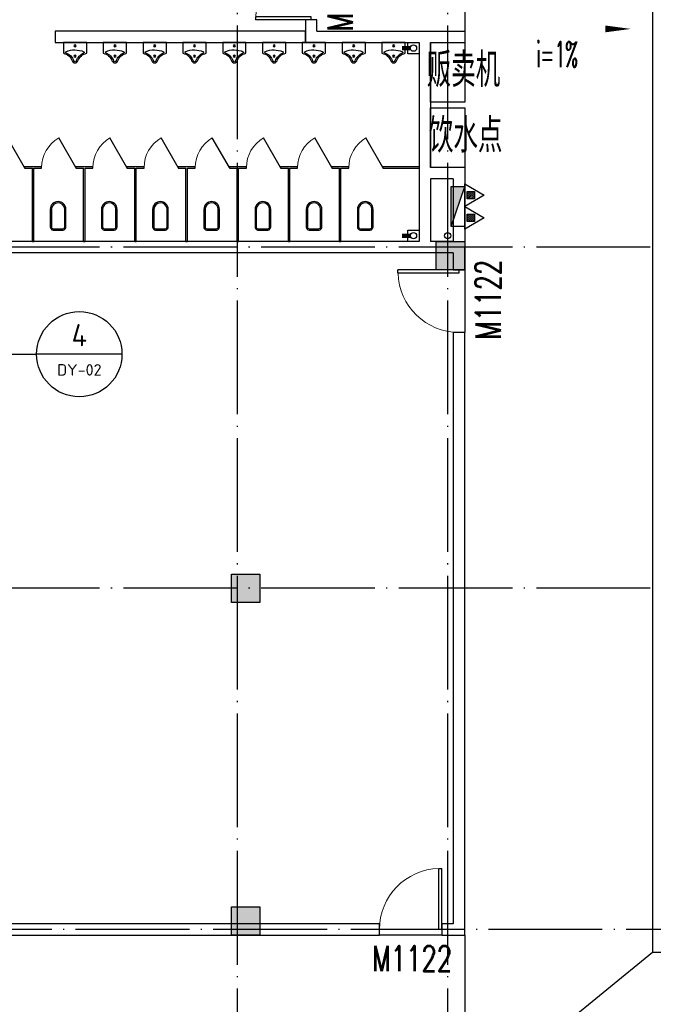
# Model space of a CAD drawing. Extents: x 1779708 to 7299578, y -1121471 to 88434.
# Tile 438 of 656: x 4710794 to 4721933, y -962260 to -944943. Entities that reach past the tile are written whole.
import ezdxf
from ezdxf.enums import TextEntityAlignment as Align

# ---------------------------------------------------------------- set-up
doc = ezdxf.new("R2010")
doc.units = 0
doc.header["$LTSCALE"] = 1000
doc.header["$MEASUREMENT"] = 0
doc.linetypes.add('DASH', pattern=[0.35, 0.25, -0.1])
doc.linetypes.add('DOTE', pattern=[2.42, 2, -0.2, 0.02, -0.2])
doc.layers.get('0').update_dxf_attribs({"linetype": 'CONTINUOUS'})
for name, color, linetype in [('11111111111111111111111111111', 50, 'DASH'), ('a-dims', 7, 'CONTINUOUS'), ('DIM_IDEN', 3, 'CONTINUOUS'), ('DIM_SYMB', 3, 'CONTINUOUS'), ('DIM_污水', 3, 'CONTINUOUS'), ('DOTE', 1, 'DOTE'), ('EQUIP_灭火器', 7, 'CONTINUOUS'), ('LATRINE', 6, 'CONTINUOUS'), ('LVTRY', 6, 'CONTINUOUS'), ('P_PS_DIM', 1, 'CONTINUOUS'), ('PIPE-污水', 2, 'CONTINUOUS'), ('PUB_TEXT', 7, 'CONTINUOUS'), ('SPACE', 7, 'CONTINUOUS'), ('WALL', 255, 'CONTINUOUS'), ('WINDOW', 2, 'CONTINUOUS'), ('WINDOW_TEXT', 7, 'CONTINUOUS'), ('修改', 6, 'CONTINUOUS'), ('墙柱', 2, 'CONTINUOUS'), ('室外构件', 4, 'CONTINUOUS')]:
    doc.layers.add(name, color=color, linetype=linetype)
doc.styles.add('_TCH_DIM', font='SIMPLEX.shx', dxfattribs={"width": 0.7, "bigfont": 'GBCBIG.shx'})
doc.styles.add('_TCH_SPACE', font='SIMPLEX', dxfattribs={"height": 5, "bigfont": 'GBCBIG'})
doc.styles.add('_TCH_WINDOW', font='SIMPLEX', dxfattribs={"height": 3.5, "bigfont": 'GBCBIG'})
doc.styles.get("Standard").update_dxf_attribs({"font": 'GBENOR', "bigfont": 'GBCBIG'})

# ---------------------------------------------------------------- blocks, each defined once
blk = doc.blocks.new('A$C159220C3')
at = {"layer": 'DOTE'}
for p, q in [((22300, 149200), (22300, 7200)), ((26000, 149200), (26000, 7200)), ((34400, 121100), (7200, 121100)), ((34400, 115100), (7200, 115100)), ((86800, 109100), (7200, 109100))]:
    blk.add_line(p, q, dxfattribs=at)
blk = doc.blocks.new('A$C606A0922')
at = {"layer": '墙柱'}
h = blk.add_hatch(color=256, dxfattribs=at)
h.paths.add_polyline_path([(24950, 87000), (25450, 87000), (25450, 87500), (24950, 87500)])
h.paths.add_polyline_path([(66900, 125200), (67500, 125200), (67500, 124600), (66900, 124600)])
h.paths.add_polyline_path([(16600, 125200), (17100, 125200), (17100, 124700), (16600, 124700)])
h.paths.add_polyline_path([(27130, 122900), (27130, 122600), (26430, 122600), (26430, 122900)])
h.paths.add_polyline_path([(54500, 138000), (55000, 138000), (55000, 137500), (54500, 137500)])
h.paths.add_polyline_path([(16600, 87000), (17100, 87000), (17100, 87500), (16600, 87500)])
h.paths.add_polyline_path([(42000, 96300), (42500, 96300), (42500, 96800), (42000, 96800)])
h.paths.add_polyline_path([(58500, 105100), (59000, 105100), (59000, 105600), (58500, 105600)])
h.paths.add_polyline_path([(13000, 93250), (13500, 93250), (13500, 93750), (13000, 93750)])
h.paths.add_polyline_path([(66700, 100900), (67200, 100900), (67200, 101400), (66700, 101400)])
h.paths.add_polyline_path([(20700, 118600), (21200, 118600), (21200, 118100), (20700, 118100)])
h.paths.add_polyline_path([(20700, 112000), (21200, 112000), (21200, 111500), (20700, 111500)])
h.paths.add_polyline_path([(13000, 106150), (13500, 106150), (13500, 105650), (13000, 105650)])
h.paths.add_polyline_path([(20700, 99800), (21200, 99800), (21200, 100300), (20700, 100300)])
h.paths.add_polyline_path([(13000, 87000), (13500, 87000), (13500, 87500), (13000, 87500)])
h.paths.add_polyline_path([(74900, 125200), (75600, 125200), (75600, 124600), (74900, 124600)])
h.paths.add_polyline_path([(54900, 113500), (54400, 113500), (54400, 113000), (54900, 113000)])
h.paths.add_polyline_path([(74900, 96300), (75600, 96300), (75600, 96800), (74900, 96800)])
h.paths.add_polyline_path([(500, 93250), (1000, 93250), (1000, 93750), (500, 93750)])
h.paths.add_polyline_path([(500, 106150), (1000, 106150), (1000, 105650), (500, 105650)])
h.paths.add_polyline_path([(8400, 125200), (8900, 125200), (8900, 124700), (8400, 124700)])
h.paths.add_polyline_path([(66900, 113600), (67500, 113600), (67500, 113000), (66900, 113000)])
h.paths.add_polyline_path([(74900, 113000), (75600, 113000), (75600, 113600), (74900, 113600)])
h.paths.add_polyline_path([(58500, 113000), (59100, 113000), (59100, 113600), (58500, 113600)])
h.paths.add_polyline_path([(66700, 105100), (67200, 105100), (67200, 105600), (66700, 105600)])
h.paths.add_polyline_path([(54400, 105100), (54900, 105100), (54900, 105600), (54400, 105600)])
h.paths.add_polyline_path([(50150, 125200), (50650, 125200), (50650, 124700), (50150, 124700)])
h.paths.add_polyline_path([(46200, 87000), (46700, 87000), (46700, 87500), (46200, 87500)])
h.paths.add_polyline_path([(42500, 99800), (42000, 99800), (42000, 100300), (42500, 100300)])
h.paths.add_polyline_path([(42500, 87000), (42000, 87000), (42000, 87500), (42500, 87500)])
h.paths.add_polyline_path([(24900, 99800), (25400, 99800), (25400, 100300), (24900, 100300)])
h.paths.add_polyline_path([(20700, 106150), (21200, 106150), (21200, 105650), (20700, 105650)])
h.paths.add_polyline_path([(13000, 100300), (13500, 100300), (13500, 99800), (13000, 99800)])
h.paths.add_polyline_path([(16600, 112000), (17100, 112000), (17100, 111500), (16600, 111500)])
h.paths.add_polyline_path([(8200, 112000), (8700, 112000), (8700, 111500), (8200, 111500)])
h.paths.add_polyline_path([(500, 112000), (1000, 112000), (1000, 111500), (500, 111500)])
h.paths.add_polyline_path([(16600, 118600), (17100, 118600), (17100, 118100), (16600, 118100)])
h.paths.add_polyline_path([(8400, 118700), (8900, 118700), (8900, 118100), (8400, 118100)])
h.paths.add_polyline_path([(74900, 99500), (75600, 99500), (75600, 100000), (74900, 100000)])
h.paths.add_polyline_path([(75100, 87000), (75600, 87000), (75600, 87500), (75100, 87500)])
h.paths.add_polyline_path([(66900, 96200), (67500, 96200), (67500, 96800), (66900, 96800)])
h.paths.add_polyline_path([(66950, 87000), (67450, 87000), (67450, 87500), (66950, 87500)])
h.paths.add_polyline_path([(58500, 96200), (59100, 96200), (59100, 96800), (58500, 96800)])
h.paths.add_polyline_path([(58550, 87000), (59050, 87000), (59050, 87500), (58550, 87500)])
h.paths.add_polyline_path([(50150, 99800), (50650, 99800), (50650, 100300), (50150, 100300)])
h.paths.add_polyline_path([(50150, 96300), (50650, 96300), (50650, 96800), (50150, 96800)])
h.paths.add_polyline_path([(50150, 87000), (50650, 87000), (50650, 87500), (50150, 87500)])
h.paths.add_polyline_path([(33100, 99800), (33600, 99800), (33600, 100300), (33100, 100300)])
h.paths.add_polyline_path([(33100, 96300), (33600, 96300), (33600, 96800), (33100, 96800)])
h.paths.add_polyline_path([(24900, 96300), (25400, 96300), (25400, 96800), (24900, 96800)])
h.paths.add_polyline_path([(500, 99800), (1000, 99800), (1000, 100300), (500, 100300)])
h.paths.add_polyline_path([(16600, 96300), (17100, 96300), (17100, 96800), (16600, 96800)])
h.paths.add_polyline_path([(33100, 87000), (33600, 87000), (33600, 87500), (33100, 87500)])
h.paths.add_polyline_path([(500, 87000), (1000, 87000), (1000, 87500), (500, 87500)])
h.paths.add_polyline_path([(74900, 128700), (75600, 128700), (75600, 128200), (74900, 128200)])
h.paths.add_polyline_path([(74900, 138000), (75600, 138000), (75600, 137500), (74900, 137500)])
h.paths.add_polyline_path([(66950, 128700), (67450, 128700), (67450, 128200), (66950, 128200)])
h.paths.add_polyline_path([(66950, 138000), (67450, 138000), (67450, 137500), (66950, 137500)])
h.paths.add_polyline_path([(58500, 125200), (59100, 125200), (59100, 124600), (58500, 124600)])
h.paths.add_polyline_path([(58550, 128700), (59050, 128700), (59050, 128200), (58550, 128200)])
h.paths.add_polyline_path([(58550, 138000), (59050, 138000), (59050, 137500), (58550, 137500)])
h.paths.add_polyline_path([(50150, 128700), (50650, 128700), (50650, 128200), (50150, 128200)])
h.paths.add_polyline_path([(50150, 138000), (50650, 138000), (50650, 137500), (50150, 137500)])
h.paths.add_polyline_path([(42000, 125200), (42500, 125200), (42500, 124700), (42000, 124700)])
h.paths.add_polyline_path([(42000, 128700), (42500, 128700), (42500, 128200), (42000, 128200)])
h.paths.add_polyline_path([(33100, 125200), (33600, 125200), (33600, 124700), (33100, 124700)])
h.paths.add_polyline_path([(25060, 125200), (25660, 125200), (25660, 124800), (25060, 124800)])
h.paths.add_polyline_path([(33100, 128700), (33600, 128700), (33600, 128200), (33100, 128200)])
h.paths.add_polyline_path([(24950, 128700), (25450, 128700), (25450, 128200), (24950, 128200)])
h.paths.add_polyline_path([(0, 125500), (700, 125500), (700, 125000), (0, 125000)])
h.paths.add_polyline_path([(0, 128700), (700, 128700), (700, 128200), (0, 128200)])
h.paths.add_polyline_path([(8150, 128700), (8650, 128700), (8650, 128200), (8150, 128200)])
h.paths.add_polyline_path([(16550, 128700), (17050, 128700), (17050, 128200), (16550, 128200)])
h.paths.add_polyline_path([(42000, 138000), (42500, 138000), (42500, 137500), (42000, 137500)])
h.paths.add_polyline_path([(33100, 138000), (33600, 138000), (33600, 137500), (33100, 137500)])
h.paths.add_polyline_path([(24950, 138000), (25450, 138000), (25450, 137500), (24950, 137500)])
h.paths.add_polyline_path([(16550, 138000), (17050, 138000), (17050, 137500), (16550, 137500)])
h.paths.add_polyline_path([(8150, 138000), (8650, 138000), (8650, 137500), (8150, 137500)])
h.paths.add_polyline_path([(0, 138000), (500, 138000), (500, 137500), (0, 137500)])
h.paths.add_polyline_path([(24950, 51000), (25450, 51000), (25450, 50500), (24950, 50500)])
h.paths.add_polyline_path([(66900, 12800), (67500, 12800), (67500, 13400), (66900, 13400)])
h.paths.add_polyline_path([(16600, 12800), (17100, 12800), (17100, 13300), (16600, 13300)])
h.paths.add_polyline_path([(27130, 15100), (27130, 15400), (26430, 15400), (26430, 15100)])
h.paths.add_polyline_path([(54500, 0), (55000, 0), (55000, 500), (54500, 500)])
h.paths.add_polyline_path([(16600, 51000), (17100, 51000), (17100, 50500), (16600, 50500)])
h.paths.add_polyline_path([(42000, 41700), (42500, 41700), (42500, 41200), (42000, 41200)])
h.paths.add_polyline_path([(58500, 32900), (59000, 32900), (59000, 32400), (58500, 32400)])
h.paths.add_polyline_path([(13000, 44750), (13500, 44750), (13500, 44250), (13000, 44250)])
h.paths.add_polyline_path([(66700, 37100), (67200, 37100), (67200, 36600), (66700, 36600)])
h.paths.add_polyline_path([(20700, 19400), (21200, 19400), (21200, 19900), (20700, 19900)])
h.paths.add_polyline_path([(20700, 26000), (21200, 26000), (21200, 26500), (20700, 26500)])
h.paths.add_polyline_path([(13000, 31850), (13500, 31850), (13500, 32350), (13000, 32350)])
h.paths.add_polyline_path([(20700, 38200), (21200, 38200), (21200, 37700), (20700, 37700)])
h.paths.add_polyline_path([(13000, 51000), (13500, 51000), (13500, 50500), (13000, 50500)])
h.paths.add_polyline_path([(74900, 12800), (75600, 12800), (75600, 13400), (74900, 13400)])
h.paths.add_polyline_path([(54900, 24500), (54400, 24500), (54400, 25000), (54900, 25000)])
h.paths.add_polyline_path([(74900, 41700), (75600, 41700), (75600, 41200), (74900, 41200)])
h.paths.add_polyline_path([(500, 44750), (1000, 44750), (1000, 44250), (500, 44250)])
h.paths.add_polyline_path([(500, 31850), (1000, 31850), (1000, 32350), (500, 32350)])
h.paths.add_polyline_path([(8400, 12800), (8900, 12800), (8900, 13300), (8400, 13300)])
h.paths.add_polyline_path([(66900, 24400), (67500, 24400), (67500, 25000), (66900, 25000)])
h.paths.add_polyline_path([(74900, 25000), (75600, 25000), (75600, 24400), (74900, 24400)])
h.paths.add_polyline_path([(58500, 25000), (59100, 25000), (59100, 24400), (58500, 24400)])
h.paths.add_polyline_path([(66700, 32900), (67200, 32900), (67200, 32400), (66700, 32400)])
h.paths.add_polyline_path([(54400, 32900), (54900, 32900), (54900, 32400), (54400, 32400)])
h.paths.add_polyline_path([(50150, 12800), (50650, 12800), (50650, 13300), (50150, 13300)])
h.paths.add_polyline_path([(46200, 51000), (46700, 51000), (46700, 50500), (46200, 50500)])
h.paths.add_polyline_path([(42500, 38200), (42000, 38200), (42000, 37700), (42500, 37700)])
h.paths.add_polyline_path([(42500, 51000), (42000, 51000), (42000, 50500), (42500, 50500)])
h.paths.add_polyline_path([(24900, 38200), (25400, 38200), (25400, 37700), (24900, 37700)])
h.paths.add_polyline_path([(20700, 31850), (21200, 31850), (21200, 32350), (20700, 32350)])
h.paths.add_polyline_path([(13000, 37700), (13500, 37700), (13500, 38200), (13000, 38200)])
h.paths.add_polyline_path([(16600, 26000), (17100, 26000), (17100, 26500), (16600, 26500)])
h.paths.add_polyline_path([(8200, 26000), (8700, 26000), (8700, 26500), (8200, 26500)])
h.paths.add_polyline_path([(500, 26000), (1000, 26000), (1000, 26500), (500, 26500)])
h.paths.add_polyline_path([(16600, 19400), (17100, 19400), (17100, 19900), (16600, 19900)])
h.paths.add_polyline_path([(8400, 19300), (8900, 19300), (8900, 19900), (8400, 19900)])
h.paths.add_polyline_path([(74900, 38500), (75600, 38500), (75600, 38000), (74900, 38000)])
h.paths.add_polyline_path([(75100, 51000), (75600, 51000), (75600, 50500), (75100, 50500)])
h.paths.add_polyline_path([(66900, 41800), (67500, 41800), (67500, 41200), (66900, 41200)])
h.paths.add_polyline_path([(66950, 51000), (67450, 51000), (67450, 50500), (66950, 50500)])
h.paths.add_polyline_path([(58500, 41800), (59100, 41800), (59100, 41200), (58500, 41200)])
h.paths.add_polyline_path([(58550, 51000), (59050, 51000), (59050, 50500), (58550, 50500)])
h.paths.add_polyline_path([(50150, 38200), (50650, 38200), (50650, 37700), (50150, 37700)])
h.paths.add_polyline_path([(50150, 41700), (50650, 41700), (50650, 41200), (50150, 41200)])
h.paths.add_polyline_path([(50150, 51000), (50650, 51000), (50650, 50500), (50150, 50500)])
h.paths.add_polyline_path([(33100, 38200), (33600, 38200), (33600, 37700), (33100, 37700)])
h.paths.add_polyline_path([(33100, 41700), (33600, 41700), (33600, 41200), (33100, 41200)])
h.paths.add_polyline_path([(24900, 41700), (25400, 41700), (25400, 41200), (24900, 41200)])
h.paths.add_polyline_path([(500, 38200), (1000, 38200), (1000, 37700), (500, 37700)])
h.paths.add_polyline_path([(16600, 41700), (17100, 41700), (17100, 41200), (16600, 41200)])
h.paths.add_polyline_path([(33100, 51000), (33600, 51000), (33600, 50500), (33100, 50500)])
h.paths.add_polyline_path([(500, 51000), (1000, 51000), (1000, 50500), (500, 50500)])
h.paths.add_polyline_path([(74900, 9300), (75600, 9300), (75600, 9800), (74900, 9800)])
h.paths.add_polyline_path([(74900, 0), (75600, 0), (75600, 500), (74900, 500)])
h.paths.add_polyline_path([(66950, 9300), (67450, 9300), (67450, 9800), (66950, 9800)])
h.paths.add_polyline_path([(66950, 0), (67450, 0), (67450, 500), (66950, 500)])
h.paths.add_polyline_path([(58500, 12800), (59100, 12800), (59100, 13400), (58500, 13400)])
h.paths.add_polyline_path([(58550, 9300), (59050, 9300), (59050, 9800), (58550, 9800)])
h.paths.add_polyline_path([(58550, 0), (59050, 0), (59050, 500), (58550, 500)])
h.paths.add_polyline_path([(50150, 9300), (50650, 9300), (50650, 9800), (50150, 9800)])
h.paths.add_polyline_path([(50150, 0), (50650, 0), (50650, 500), (50150, 500)])
h.paths.add_polyline_path([(42000, 12800), (42500, 12800), (42500, 13300), (42000, 13300)])
h.paths.add_polyline_path([(42000, 9300), (42500, 9300), (42500, 9800), (42000, 9800)])
h.paths.add_polyline_path([(33100, 12800), (33600, 12800), (33600, 13300), (33100, 13300)])
h.paths.add_polyline_path([(25060, 12800), (25660, 12800), (25660, 13200), (25060, 13200)])
h.paths.add_polyline_path([(33100, 9300), (33600, 9300), (33600, 9800), (33100, 9800)])
h.paths.add_polyline_path([(24950, 9300), (25450, 9300), (25450, 9800), (24950, 9800)])
h.paths.add_polyline_path([(0, 12500), (700, 12500), (700, 13000), (0, 13000)])
h.paths.add_polyline_path([(0, 9300), (700, 9300), (700, 9800), (0, 9800)])
h.paths.add_polyline_path([(8150, 9300), (8650, 9300), (8650, 9800), (8150, 9800)])
h.paths.add_polyline_path([(16550, 9300), (17050, 9300), (17050, 9800), (16550, 9800)])
h.paths.add_polyline_path([(42000, 0), (42500, 0), (42500, 500), (42000, 500)])
h.paths.add_polyline_path([(33100, 0), (33600, 0), (33600, 500), (33100, 500)])
h.paths.add_polyline_path([(24950, 0), (25450, 0), (25450, 500), (24950, 500)])
h.paths.add_polyline_path([(16550, 0), (17050, 0), (17050, 500), (16550, 500)])
h.paths.add_polyline_path([(8150, 0), (8650, 0), (8650, 500), (8150, 500)])
h.paths.add_polyline_path([(0, 0), (500, 0), (500, 500), (0, 500)])
for points in [[(16600, 112000), (17100, 112000), (17100, 111500), (16600, 111500)], [(13000, 106150), (13500, 106150), (13500, 105650), (13000, 105650)], [(13000, 100300), (13500, 100300), (13500, 99800), (13000, 99800)]]:
    blk.add_lwpolyline(points, close=True, dxfattribs=at)
blk = doc.blocks.new('a1')
at = {"layer": '11111111111111111111111111111'}
for p, q in [((59122, 49136), (59122, 48936)), ((59322, 49136), (59122, 49136)), ((59322, 48936), (59322, 49136)), ((59122, 48936), (59322, 48936))]:
    blk.add_line(p, q, dxfattribs=at)
blk = doc.blocks.new('$TwtSys$00000545')
h = blk.add_hatch()
h.set_pattern_fill('ANSI31', color=256, scale=200, angle=180, style=0)
h.set_pattern_definition([(225, (199409.273, 63921.482), (17.6776695, -17.6776695), [])])
h.paths.add_polyline_path([(65, 174), (-65, 174), (-65, 44), (65, 44)])
for p, q in [((0, 344), (-198, 0)), ((198, 0), (0, 344)), ((-198, 0), (198, 0))]:
    blk.add_line(p, q)
blk.add_lwpolyline([(65, 174), (-65, 174), (-65, 44), (65, 44)], close=True)
blk = doc.blocks.new('$TCHSYS$APDOOR2D')
blk.add_line((0.5, 0), (0, 0.866))
at = {"lineweight": 13}
blk.add_arc((0.5, 0), 1, 120, 180, dxfattribs=at)
blk = doc.blocks.new('$lvtry$00000224')
at = {"color": 0, "elevation": 0}
blk.add_lwpolyline([(-205, -191), (-205, 0), (205, 0), (205, -191, 0.268068), (51, -323, -0.317765), (0, -360, -0.317765), (-51, -323, 0.268068)], format="xyb", close=True, dxfattribs=at)
at = {"color": 0}
for centre in [(0, -60, 0), (0, -242, 0)]:
    blk.add_circle(centre, 20, dxfattribs=at)
for centre, radius, start, end in [((-152, -175, 0), 10, 114.1084, 248.1394), ((5, -526, 0), 395, 66.6675, 114.1084), ((158, -173, 0), 10, 290.4941, 66.6675), ((-243, -401, 0), 233, 19.2639, 68.1394), ((0, -316, 0), 24, 199.2639, 269.4998), ((0, -316, 0), 24, 270.5002, 340.7361), ((243, -401, 0), 233, 110.4941, 160.7361)]:
    blk.add_arc(centre, radius, start, end, dxfattribs=at)
for p in [(0, -60, 0), (0, -242, 0)]:
    blk.add_point(p, dxfattribs=at)
blk = doc.blocks.new('$DorLib2D$00000001')
for p, q in [((0.45, 0.975), (0.5, 0.975)), ((0.45, 0), (0.45, 0.975)), ((0.5, 0), (0.5, 0.975)), ((0.5, 0), (0.45, 0))]:
    blk.add_line(p, q)
at = {"lineweight": 13}
blk.add_arc((0.475, 0), 0.975, 91.4693, 180, dxfattribs=at)
blk = doc.blocks.new('$plan$00001612')
for points in [[(135, 138), (442, 138, -0.388189), (501, 88), (501, -88, -0.388189), (442, -138), (135, -138, -0.97895)], [(443, -116), (125, -116, -0.936623), (135, 117), (443, 117, -0.381636), (480, 86), (480, -86, -0.399536)]]:
    blk.add_lwpolyline(points, format="xyb", close=True)
blk.add_lwpolyline([(195, 117, 0, 0, 0.440649), (186, 108, 0, 0, 0), (185, -106, 0, 0, 0.411645), (194, -115, 1.5, 1.5, 0)], format="xyseb")

msp = doc.modelspace()

# ---------------------------------------------------------------- linework, layer by layer
at = {"color": 1}
for p, q in [((4718377, -947879.2), (4718617, -947879.2)), ((4718377, -948579.2), (4718377, -947879.2)), ((4718377, -948579.2), (4718617, -947879.2)), ((4718617, -948579.2), (4718617, -947879.2)), ((4718617, -948579.2), (4718377, -948579.2))]:
    msp.add_line(p, q, dxfattribs=at)
msp.add_solid([(4718377, -947879.2), (4718617, -947879.2), (4718377, -948579.2)], dxfattribs=at)
at = {"layer": 'DIM_IDEN'}
for p in [(4708821.9, -950825.9), (4712591.8, -950825.9)]:
    msp.add_line(p, (4711091.8, -950825.9), dxfattribs=at)
msp.add_circle((4711841.8, -950825.9), 750, dxfattribs=at)
at = {"layer": 'DIM_SYMB'}
msp.add_lwpolyline([(4719453.7, -945105.6, 0, 0, 0), (4721538.6, -945105.6, 0, 120, 0), (4721088.6, -945105.6, 0, 0, 0)], format="xyseb", dxfattribs=at)
at = {"layer": 'DIM_污水', "color": 2}
for centre in [(4717717.1, -945443.3), (4717717.1, -948743.3)]:
    msp.add_circle(centre, 55, dxfattribs=at)
at = {"layer": 'DIM_污水', "color": 1}
msp.add_circle((4718317.1, -948743.3), 55, dxfattribs=at)
at = {"layer": 'LATRINE'}
for p, q in [((4711029.6, -947530.8), (4710879.6, -947530.8)), ((4710879.6, -947530.8), (4710879.6, -947555.8)), ((4710879.6, -947555.8), (4711017.1, -947555.8)), ((4711017.1, -948843.3), (4711017.1, -947555.8)), ((4711179.6, -947530.8), (4711029.6, -947530.8)), ((4711042.1, -948843.3), (4711042.1, -947555.8)), ((4711042.1, -947555.8), (4711179.6, -947555.8)), ((4711179.6, -947555.8), (4711179.6, -947530.8)), ((4711929.6, -947530.8), (4711779.6, -947530.8)), ((4711779.6, -947530.8), (4711779.6, -947555.8)), ((4711779.6, -947555.8), (4711917.1, -947555.8)), ((4711917.1, -948843.3), (4711917.1, -947555.8)), ((4712079.6, -947530.8), (4711929.6, -947530.8)), ((4711942.1, -948843.3), (4711942.1, -947555.8)), ((4711942.1, -947555.8), (4712079.6, -947555.8)), ((4712079.6, -947555.8), (4712079.6, -947530.8)), ((4712829.6, -947530.8), (4712679.6, -947530.8)), ((4712679.6, -947530.8), (4712679.6, -947555.8)), ((4712679.6, -947555.8), (4712817.1, -947555.8)), ((4712817.1, -948843.3), (4712817.1, -947555.8)), ((4712979.6, -947530.8), (4712829.6, -947530.8)), ((4712842.1, -948843.3), (4712842.1, -947555.8)), ((4712842.1, -947555.8), (4712979.6, -947555.8)), ((4712979.6, -947555.8), (4712979.6, -947530.8)), ((4713729.6, -947530.8), (4713579.6, -947530.8)), ((4713579.6, -947530.8), (4713579.6, -947555.8)), ((4713579.6, -947555.8), (4713717.1, -947555.8)), ((4713717.1, -948843.3), (4713717.1, -947555.8)), ((4713879.6, -947530.8), (4713729.6, -947530.8)), ((4713742.1, -948843.3), (4713742.1, -947555.8)), ((4713742.1, -947555.8), (4713879.6, -947555.8)), ((4713879.6, -947555.8), (4713879.6, -947530.8)), ((4714629.6, -947530.8), (4714479.6, -947530.8)), ((4714479.6, -947530.8), (4714479.6, -947555.8)), ((4714479.6, -947555.8), (4714617.1, -947555.8)), ((4714617.1, -948843.3), (4714617.1, -947555.8)), ((4714779.6, -947530.8), (4714629.6, -947530.8)), ((4714642.1, -948843.3), (4714642.1, -947555.8)), ((4714642.1, -947555.8), (4714779.6, -947555.8)), ((4714779.6, -947555.8), (4714779.6, -947530.8)), ((4715529.6, -947530.8), (4715379.6, -947530.8)), ((4715379.6, -947530.8), (4715379.6, -947555.8)), ((4715379.6, -947555.8), (4715517.1, -947555.8)), ((4715517.1, -948843.3), (4715517.1, -947555.8)), ((4715679.6, -947530.8), (4715529.6, -947530.8)), ((4715542.1, -948843.3), (4715542.1, -947555.8)), ((4715542.1, -947555.8), (4715679.6, -947555.8)), ((4715679.6, -947555.8), (4715679.6, -947530.8)), ((4716429.6, -947530.8), (4716279.6, -947530.8)), ((4716279.6, -947530.8), (4716279.6, -947555.8)), ((4716279.6, -947555.8), (4716417.1, -947555.8)), ((4716417.1, -948843.3), (4716417.1, -947555.8)), ((4716579.6, -947530.8), (4716429.6, -947530.8)), ((4716442.1, -948843.3), (4716442.1, -947555.8)), ((4716442.1, -947555.8), (4716579.6, -947555.8)), ((4716579.6, -947555.8), (4716579.6, -947530.8)), ((4717817.1, -947530.8), (4717179.6, -947530.8)), ((4717179.6, -947530.8), (4717179.6, -947555.8)), ((4717179.6, -947555.8), (4717817.1, -947555.8)), ((4711017.1, -948843.3), (4711042.1, -948843.3)), ((4711917.1, -948843.3), (4711942.1, -948843.3)), ((4712817.1, -948843.3), (4712842.1, -948843.3)), ((4713717.1, -948843.3), (4713742.1, -948843.3)), ((4714617.1, -948843.3), (4714642.1, -948843.3)), ((4715517.1, -948843.3), (4715542.1, -948843.3)), ((4716417.1, -948843.3), (4716442.1, -948843.3))]:
    msp.add_line(p, q, dxfattribs=at)
at = {"layer": 'PIPE-污水', "const_width": 75}
for points in [[(4717662.1, -945443.3), (4717513, -945443.3)], [(4717662.1, -948743.3), (4717513, -948743.3)]]:
    msp.add_lwpolyline(points, dxfattribs=at)
at = {"layer": 'WALL'}
for p, q in [((4716017.1, -944943.3), (4715817.1, -944943.3)), ((4715817.1, -944943.3), (4715817.1, -945343.3)), ((4716017.1, -945143.3), (4716017.1, -944943.3)), ((4716017.1, -945143.3), (4717917.1, -945143.3)), ((4717917.1, -945143.3), (4718617.1, -945143.3)), ((4718617.1, -945143.3), (4718617.1, -945343.3)), ((4715817.1, -945343.3), (4717817.1, -945343.3)), ((4717817.1, -945343.3), (4717817.1, -947543.3)), ((4718017.1, -945343.3), (4718017.1, -947543.3)), ((4718017.1, -945343.3), (4718617.1, -945343.3)), ((4717817.1, -947543.3), (4717817.1, -947643.3)), ((4718017.1, -947543.3), (4718017.1, -947543.3)), ((4718617.1, -947543.3), (4718017.1, -947543.3)), ((4718617.1, -947543.3), (4718617.1, -948943.3)), ((4717817.1, -947643.3), (4717817.1, -948843.3)), ((4718417.1, -947743.3), (4718017.1, -947743.3)), ((4718017.1, -947743.3), (4718017.1, -948843.3)), ((4718417.1, -947743.3), (4718417.1, -948843.3)), ((4717817.1, -948843.3), (4710117.1, -948843.3)), ((4718417.1, -948843.3), (4718017.1, -948843.3)), ((4718617.1, -949343.3), (4718617.1, -948943.3)), ((4717917.1, -949043.3), (4710017.1, -949043.3)), ((4718417.1, -949043.3), (4717917.1, -949043.3)), ((4718417.1, -949043.3), (4718417.1, -949343.3)), ((4718417.1, -949343.3), (4718617.1, -949343.3)), ((4718617.1, -950443.3), (4718417.1, -950443.3)), ((4718417.1, -950443.3), (4718417.1, -960843.3)), ((4718617.1, -961043.3), (4718617.1, -950443.3)), ((4717117.1, -960843.3), (4703617.1, -960843.3)), ((4717117.1, -961043.3), (4717117.1, -960843.3)), ((4718417.1, -960843.3), (4718217.1, -960843.3)), ((4718217.1, -960843.3), (4718217.1, -961043.3)), ((4703617.1, -961043.3), (4717117.1, -961043.3)), ((4718217.1, -961043.3), (4718617.1, -961043.3))]:
    msp.add_line(p, q, dxfattribs=at)
at = {"layer": 'WINDOW'}
for p, q in [((4718617.1, -949343.3), (4718617.1, -950443.3)), ((4718217.1, -961043.3), (4717117.1, -961043.3))]:
    msp.add_line(p, q, dxfattribs=at)
at = {"layer": '室外构件'}
for p, q in [((4718617.1, -942743.3), (4718617.1, -945143.3)), ((4718617.1, -961043.3), (4718617.1, -964043.3)), ((4718617.1, -964043.3), (4721917.1, -961343.3))]:
    msp.add_line(p, q, dxfattribs=at)
msp.add_lwpolyline([(4721917.1, -935343.3), (4721917.1, -961343.3), (4756717.1, -961343.3), (4756717.1, -935343.3), (4721917.1, -935343.3)], dxfattribs=at)
for points in [[(4715817.1, -945143.3), (4711417.1, -945143.3), (4711417.1, -945343.3), (4715817.1, -945343.3)], [(4718017.1, -945343.3), (4718617.1, -945343.3), (4718617.1, -946393.3), (4718017.1, -946393.3)], [(4718017.1, -946493.3), (4718617.1, -946493.3), (4718617.1, -947543.3), (4718017.1, -947543.3)]]:
    msp.add_lwpolyline(points, close=True, dxfattribs=at)

# ---------------------------------------------------------------- block references
at = {"layer": 'EQUIP_灭火器', "color": 6, "yscale": -1, "rotation": 90}
for p in [(4718617, -948030.8), (4718617, -948427.6)]:
    msp.add_blockref('$TwtSys$00000545', p, dxfattribs=at)
at = {"layer": 'LATRINE', "xscale": 600, "yscale": 600, "zscale": 25, "rotation": 359.9999998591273}
for p in [(4710579.6, -947543.3), (4711479.6, -947543.3), (4712379.6, -947543.3), (4713279.6, -947543.3), (4714179.6, -947543.3), (4715079.6, -947543.3), (4715979.6, -947543.3), (4716879.6, -947543.3)]:
    msp.add_blockref('$TCHSYS$APDOOR2D', p, dxfattribs=at)
at = {"layer": 'LVTRY', "yscale": -1}
for name, p, rotation in [('$lvtry$00000224', (4711767.1, -945343.3), 179.9999998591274), ('$lvtry$00000224', (4712467.1, -945343.3), 179.9999998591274), ('$lvtry$00000224', (4713167.1, -945343.3), 179.9999998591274), ('$lvtry$00000224', (4713867.1, -945343.3), 179.9999998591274), ('$lvtry$00000224', (4714567.1, -945343.3), 179.9999998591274), ('$lvtry$00000224', (4715267.1, -945343.3), 179.9999998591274), ('$lvtry$00000224', (4715967.1, -945343.3), 179.9999998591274), ('$lvtry$00000224', (4716667.1, -945343.3), 179.9999998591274), ('$lvtry$00000224', (4717367.1, -945343.3), 179.9999998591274), ('$plan$00001612', (4711468.6, -948142.3), 270), ('$plan$00001612', (4712368.6, -948142.3), 270), ('$plan$00001612', (4713268.6, -948142.3), 270), ('$plan$00001612', (4714168.6, -948142.3), 270), ('$plan$00001612', (4715068.6, -948142.3), 270), ('$plan$00001612', (4715968.6, -948142.3), 270), ('$plan$00001612', (4716868.6, -948142.3), 270)]:
    msp.add_blockref(name, p, dxfattribs=dict(at, rotation=rotation))
at = {"layer": 'P_PS_DIM', "color": 2, "xscale": -1}
for p in [(4776939.1, -994478.9), (4776939.1, -997778.9)]:
    msp.add_blockref('a1', p, dxfattribs=at)
at = {"layer": 'WINDOW'}
ref = msp.add_blockref('$DorLib2D$00000001', (4715917.1, -944443.3), dxfattribs=dict(at, xscale=1000, yscale=-1000, zscale=1000, rotation=270.0000000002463))
ref.add_attrib('A', 'M1022', (4716652.7, -945148.3), dxfattribs={"layer": 'WINDOW_TEXT', "height": 446.25, "rotation": 90, "style": '_TCH_WINDOW', "width": 0.705882})
ref = msp.add_blockref('$DorLib2D$00000001', (4718517.1, -949893.3), dxfattribs=dict(at, xscale=-1100, yscale=-1100, zscale=-1100, rotation=269.9999999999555))
ref.add_attrib('A', 'M1122', (4719252.7, -950568.3), dxfattribs={"layer": 'WINDOW_TEXT', "height": 446.25, "rotation": 90, "style": '_TCH_WINDOW', "width": 0.705882})
ref = msp.add_blockref('$DorLib2D$00000001', (4717667.1, -960943.3), dxfattribs=dict(at, xscale=-1100, yscale=-1100, zscale=-1100, rotation=180))
ref.add_attrib('A', 'M1122', (4716992.1, -961678.9), dxfattribs={"layer": 'WINDOW_TEXT', "height": 446.25, "style": '_TCH_WINDOW', "width": 0.705882})
at = {"layer": '修改'}
for name, p in [('A$C159220C3', (4692317.1, -1070043.3)), ('A$C606A0922', (4701517.1, -1060843.3))]:
    msp.add_blockref(name, p, dxfattribs=at)

# ---------------------------------------------------------------- texts
at = {"layer": 'a-dims', "style": '_TCH_DIM', "width": 0.494118}
msp.add_text('i=1%', height=446.25, dxfattribs=at).set_placement((4719874.4, -945775.7))
at = {"layer": 'PUB_TEXT', "color": 7}
msp.add_text('4', height=390.3, dxfattribs=at).set_placement((4711706.8, -950686.9), (4711976.7, -950686.9), align=Align.FIT)
at = {"layer": 'PUB_TEXT', "color": 7, "width": 1.026321}
msp.add_text('DY-02', height=201.87, dxfattribs=at).set_placement((4711450.4, -951202.9), (4712233.2, -951202.9), align=Align.FIT)
at = {"layer": 'SPACE', "style": '_TCH_SPACE'}
for s, p in [('贩卖机', (4717946.4, -946126.4)), ('饮水点', (4717985.9, -947279.1))]:
    msp.add_text(s, height=600, dxfattribs=at).set_placement(p)

doc.saveas('drawing.dxf')
